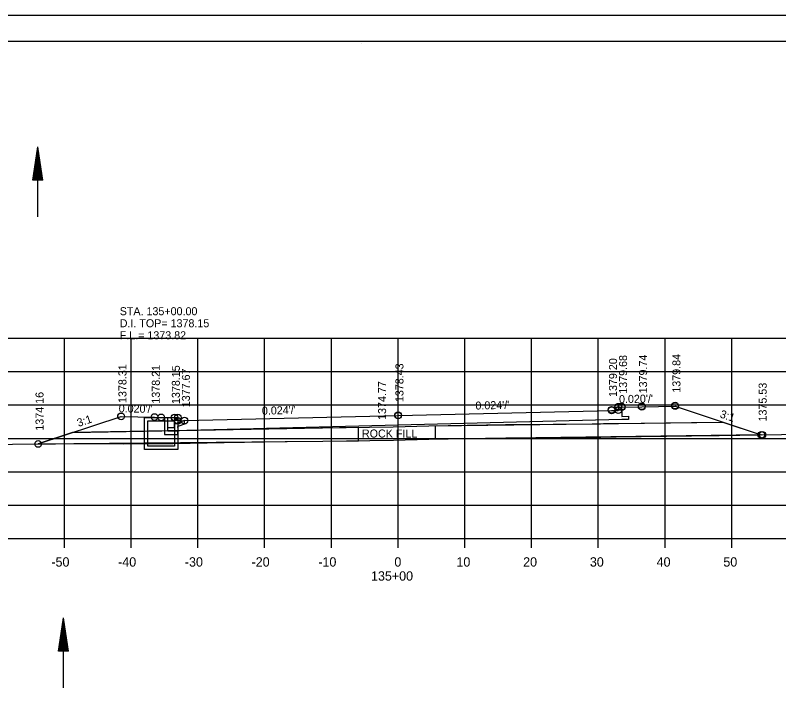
# Model space of a CAD drawing. Extents: x 1374311 to 1383814, y 384102 to 406278.
# Drawn here: x 1381571.3 to 1381685.7, y 388062.6 to 388164.7 of the extents above; entities that cross this region are included whole.
import ezdxf

# ---------------------------------------------------------------- set-up
doc = ezdxf.new("R2010")
doc.units = 0
for name, color, linetype in [('R_Axis', 7, 'Continuous'), ('R_Axis Annot', 7, 'Continuous'), ('R_Border', 7, 'Continuous'), ('R_Draft', 7, 'Continuous'), ('R_Exist Surface', 7, 'Continuous'), ('R_Fin Surface', 7, 'Continuous'), ('R_Grid', 7, 'Continuous'), ('R_No Plot', 7, 'Continuous'), ('R_Water', 7, 'Continuous'), ('R_Water Annot', 7, 'Continuous'), ('R_Xsect Elev', 7, 'Continuous'), ('R_Xsect Slope', 7, 'Continuous')]:
    doc.layers.add(name, color=color, linetype=linetype)

msp = doc.modelspace()

# ---------------------------------------------------------------- linework, layer by layer
at = {"layer": 'R_Axis'}
for p, q in [((1381488.66, 388086.33), (1381768.66, 388086.33)), ((1381578.66, 388084.93), (1381578.66, 388086.33)), ((1381588.66, 388084.93), (1381588.66, 388086.33)), ((1381598.66, 388084.93), (1381598.66, 388086.33)), ((1381608.66, 388084.93), (1381608.66, 388086.33)), ((1381618.66, 388084.93), (1381618.66, 388086.33)), ((1381628.66, 388084.93), (1381628.66, 388086.33)), ((1381638.66, 388084.93), (1381638.66, 388086.33)), ((1381648.66, 388084.93), (1381648.66, 388086.33)), ((1381658.66, 388084.93), (1381658.66, 388086.33)), ((1381668.66, 388084.93), (1381668.66, 388086.33)), ((1381678.66, 388084.93), (1381678.66, 388086.33))]:
    msp.add_line(p, q, dxfattribs=at)
at = {"layer": 'R_Border'}
for p, q in [((1381470.66, 388160.79), (1381786.84, 388160.79)), ((1381623.18, 388160.53), (1381623.18, 388160.53)), ((1381623.18, 388160.53), (1381623.18, 388160.53))]:
    msp.add_line(p, q, dxfattribs=at)
at = {"layer": 'R_Draft'}
for p, q in [((1381573.92, 388140), (1381574.67, 388145)), ((1381575.42, 388140), (1381574.67, 388145)), ((1381574.04, 388140), (1381574.67, 388144.17)), ((1381575.29, 388140), (1381574.67, 388144.17)), ((1381574.17, 388140), (1381574.67, 388143.31)), ((1381575.17, 388140), (1381574.67, 388143.31)), ((1381574.3, 388140), (1381574.67, 388142.47)), ((1381574.42, 388140), (1381574.67, 388141.63)), ((1381575.04, 388140), (1381574.67, 388142.47)), ((1381574.91, 388140), (1381574.67, 388141.63)), ((1381574.55, 388140), (1381574.67, 388140.79)), ((1381574.79, 388140), (1381574.67, 388140.79)), ((1381575.42, 388140), (1381573.92, 388140)), ((1381577.77, 388069.47), (1381578.52, 388074.47)), ((1381579.27, 388069.47), (1381578.52, 388074.47)), ((1381577.9, 388069.47), (1381578.52, 388073.64)), ((1381578.03, 388069.47), (1381578.52, 388072.78)), ((1381579.15, 388069.47), (1381578.52, 388073.64)), ((1381579.02, 388069.47), (1381578.52, 388072.78)), ((1381578.15, 388069.47), (1381578.52, 388071.95)), ((1381578.9, 388069.47), (1381578.52, 388071.95)), ((1381578.28, 388069.47), (1381578.52, 388071.1)), ((1381578.77, 388069.47), (1381578.52, 388071.1)), ((1381579.27, 388069.47), (1381577.77, 388069.47)), ((1381578.41, 388069.47), (1381578.52, 388070.26)), ((1381578.64, 388069.47), (1381578.52, 388070.26))]:
    msp.add_line(p, q, dxfattribs=at)
at = {"layer": 'R_Exist Surface'}
msp.add_lwpolyline([(1381557.88, 388100.35), (1381583.81, 388100.57), (1381587.45, 388100.52), (1381594.95, 388100.56), (1381602.58, 388100.69), (1381611.74, 388100.85), (1381617.36, 388100.89), (1381627.95, 388101.08), (1381633.28, 388101.2), (1381644.8, 388101.4), (1381659.03, 388101.53), (1381659.46, 388101.54), (1381661.32, 388101.56), (1381672.65, 388101.7), (1381676.78, 388101.77), (1381689.2, 388101.95)], dxfattribs=at)
at = {"layer": 'R_Fin Surface'}
for p, q in [((1381622.73, 388100.98), (1381622.73, 388102.98)), ((1381634.28, 388101.21), (1381634.28, 388103.21))]:
    msp.add_line(p, q, dxfattribs=at)
for points in [[(1381574.72, 388100.49), (1381587.15, 388104.63), (1381592.15, 388104.53), (1381595.15, 388104.47), (1381595.65, 388104.47), (1381595.66, 388103.97), (1381596.66, 388103.99), (1381628.66, 388104.76), (1381660.66, 388105.53), (1381661.66, 388105.51), (1381661.67, 388106.01), (1381662.17, 388106.01), (1381665.17, 388106.07), (1381670.17, 388106.17), (1381683.09, 388101.86)], [(1381662.17, 388105.71), (1381662.18, 388104.63), (1381663.18, 388104.67), (1381663.17, 388104.17), (1381662.17, 388104.15), (1381628.66, 388103.31), (1381595.15, 388102.47), (1381594.15, 388102.45), (1381594.16, 388102.95), (1381595.16, 388102.96), (1381595.15, 388104.11)], [(1381579.86, 388102.2), (1381617.33, 388102.89), (1381627.91, 388103.08), (1381633.24, 388103.19), (1381644.77, 388103.4), (1381659, 388103.53), (1381659.43, 388103.54), (1381661.3, 388103.56), (1381672.62, 388103.7), (1381677.33, 388103.78)]]:
    msp.add_lwpolyline(points, dxfattribs=at)
for points in [[(1381634.28, 388103.21), (1381677.33, 388103.78), (1381683.09, 388101.86), (1381634.28, 388101.21), (1381634.28, 388103.21)], [(1381579.86, 388102.2), (1381574.72, 388100.49), (1381622.73, 388100.98), (1381622.73, 388102.98), (1381579.86, 388102.2)]]:
    msp.add_lwpolyline(points, close=True, dxfattribs=at)
at = {"layer": 'R_Grid'}
for p, q in [((1381488.66, 388116.33), (1381768.66, 388116.33)), ((1381578.66, 388086.33), (1381578.66, 388116.33)), ((1381588.66, 388086.33), (1381588.66, 388116.33)), ((1381598.66, 388086.33), (1381598.66, 388116.33)), ((1381608.66, 388086.33), (1381608.66, 388116.33)), ((1381618.66, 388086.33), (1381618.66, 388116.33)), ((1381628.66, 388086.33), (1381628.66, 388116.33)), ((1381638.66, 388086.33), (1381638.66, 388116.33)), ((1381648.66, 388086.33), (1381648.66, 388116.33)), ((1381658.66, 388086.33), (1381658.66, 388116.33)), ((1381668.66, 388086.33), (1381668.66, 388116.33)), ((1381678.66, 388086.33), (1381678.66, 388116.33)), ((1381488.66, 388111.33), (1381768.66, 388111.33)), ((1381488.66, 388106.33), (1381768.66, 388106.33)), ((1381488.66, 388101.33), (1381768.66, 388101.33)), ((1381488.66, 388096.33), (1381768.66, 388096.33)), ((1381488.66, 388091.33), (1381768.66, 388091.33)), ((1381488.66, 388086.33), (1381768.66, 388086.33))]:
    msp.add_line(p, q, dxfattribs=at)
at = {"layer": 'R_No Plot'}
msp.add_line((1381458.26, 388164.68), (1381791.59, 388164.68), dxfattribs=at)
for points in [[(1381458.25, 388164.68), (1381791.59, 388164.68), (1381791.59, 387951.35), (1381458.25, 387951.35)], [(1381704.58, 388160.79), (1381704.58, 388150.91), (1381740.31, 388150.91), (1381740.31, 388147.99), (1381763.51, 388147.99), (1381763.51, 388124.77), (1381786.84, 388124.77), (1381786.84, 387955.33), (1381470.66, 387955.33), (1381470.66, 388160.79)]]:
    msp.add_lwpolyline(points, close=True, dxfattribs=at)
for centre in [(1381660.65, 388105.59), (1381660.66, 388105.59), (1381660.66, 388105.53), (1381661.66, 388106.07), (1381661.66, 388105.57), (1381661.67, 388106.07), (1381661.67, 388106.01), (1381662.16, 388106.07), (1381662.17, 388106.07), (1381662.17, 388106.01), (1381665.16, 388106.13), (1381665.17, 388106.13), (1381665.17, 388106.07), (1381670.16, 388106.23), (1381670.17, 388106.23), (1381670.17, 388106.17), (1381587.14, 388104.63), (1381587.15, 388104.63), (1381587.15, 388104.63), (1381592.14, 388104.53), (1381592.15, 388104.53), (1381592.15, 388104.53), (1381593.14, 388104.48), (1381595.14, 388104.47), (1381595.15, 388104.47), (1381595.15, 388104.47), (1381595.64, 388104.47), (1381595.65, 388104.47), (1381595.65, 388104.47), (1381628.65, 388104.79), (1381628.66, 388104.79), (1381628.66, 388104.76), (1381595.66, 388103.97), (1381596.65, 388103.99), (1381596.66, 388103.99), (1381596.66, 388103.99), (1381683.09, 388101.86), (1381683.28, 388101.86), (1381683.28, 388101.86), (1381574.71, 388100.49), (1381574.71, 388100.49), (1381574.72, 388100.49), (1381574.72, 388100.49), (1381574.72, 388100.49), (1381574.72, 388100.49)]:
    msp.add_circle(centre, 0.5, dxfattribs=at)
at = {"layer": 'R_Water'}
for p, q in [((1381574.67, 388134.5), (1381574.67, 388145)), ((1381590.64, 388104.48), (1381595.39, 388104.48)), ((1381590.64, 388102.98), (1381590.64, 388104.48)), ((1381591.14, 388102.98), (1381591.14, 388103.98)), ((1381591.14, 388103.98), (1381595.14, 388103.98)), ((1381595.48, 388104.31), (1381595.14, 388103.98)), ((1381596.64, 388104), (1381595.14, 388103.48)), ((1381595.48, 388104.31), (1381595.39, 388104.48)), ((1381595.14, 388102.98), (1381595.14, 388103.48)), ((1381596.64, 388103.47), (1381595.64, 388103.12)), ((1381595.64, 388102.98), (1381595.64, 388103.12)), ((1381578.52, 388063.97), (1381578.52, 388074.47))]:
    msp.add_line(p, q, dxfattribs=at)
for points in [[(1381593.14, 388104.48), (1381595.64, 388104.48), (1381595.64, 388099.65), (1381593.14, 388099.65), (1381590.64, 388099.65), (1381590.64, 388104.48)], [(1381593.14, 388103.98), (1381595.14, 388103.98), (1381595.14, 388100.15), (1381593.14, 388100.15), (1381591.14, 388100.15), (1381591.14, 388103.98)]]:
    msp.add_lwpolyline(points, close=True, dxfattribs=at)
for points in [[(1381593.64, 388104.43), (1381593.64, 388101.9), (1381595.64, 388101.9), (1381595.64, 388102.4), (1381594.14, 388102.4), (1381594.14, 388104.42)], [(1381596.64, 388103.47), (1381596.64, 388104)]]:
    msp.add_lwpolyline(points, dxfattribs=at)

# ---------------------------------------------------------------- texts
at = {"layer": 'R_Axis Annot'}
for s, p in [('-50', (1381576.7, 388082.13)), ('-40', (1381586.7, 388082.13)), ('-30', (1381596.7, 388082.13)), ('-20', (1381606.7, 388082.13)), ('-10', (1381616.7, 388082.13)), ('0', (1381628.1, 388082.13)), ('10', (1381637.4, 388082.13)), ('20', (1381647.4, 388082.13)), ('30', (1381657.4, 388082.13)), ('40', (1381667.4, 388082.13)), ('50', (1381677.4, 388082.13)), ('135+00', (1381624.6, 388080.03))]:
    msp.add_text(s, height=1.4, dxfattribs=at).set_placement(p)
at = {"layer": 'R_Fin Surface'}
msp.add_text('ROCK FILL', height=1.2, dxfattribs=at).set_placement((1381623.24, 388101.46))
at = {"layer": 'R_Water Annot'}
for s, p in [('STA. 135+00.00', (1381586.94, 388119.77)), ('D.I. TOP= 1378.15', (1381586.94, 388117.97)), ('F.L.= 1373.82', (1381586.94, 388116.17))]:
    msp.add_text(s, height=1.2, dxfattribs=at).set_placement(p)
at = {"layer": 'R_Xsect Elev'}
for s, p in [('1379.20', (1381661.46, 388107.53)), ('1379.68', (1381662.97, 388108.01)), ('1379.74', (1381665.97, 388108.07)), ('1379.84', (1381670.97, 388108.17)), ('1378.31', (1381587.95, 388106.63)), ('1378.21', (1381592.95, 388106.53)), ('1378.15', (1381595.95, 388106.47)), ('1377.67', (1381597.46, 388105.99)), ('1378.43', (1381629.46, 388106.76)), ('1374.77', (1381626.86, 388104.09)), ('1375.53', (1381683.89, 388103.86)), ('1374.16', (1381575.52, 388102.49))]:
    msp.add_text(s, height=1.2, rotation=90, dxfattribs=at).set_placement(p)
at = {"layer": 'R_Xsect Slope'}
for s, rotation, p in [("0.020'/'", 1.1458, (1381661.78, 388106.6)), ("0.020'/'", 358.8542, (1381586.78, 388105.24)), ("0.024'/'", 1.3748, (1381608.26, 388104.87)), ("0.024'/'", 1.3748, (1381640.26, 388105.64)), ('3:1', 341.5651, (1381676.79, 388104.49)), ('3:1', 18.4349, (1381580.77, 388103.04))]:
    msp.add_text(s, height=1.2, rotation=rotation, dxfattribs=at).set_placement(p)

doc.saveas('drawing.dxf')
